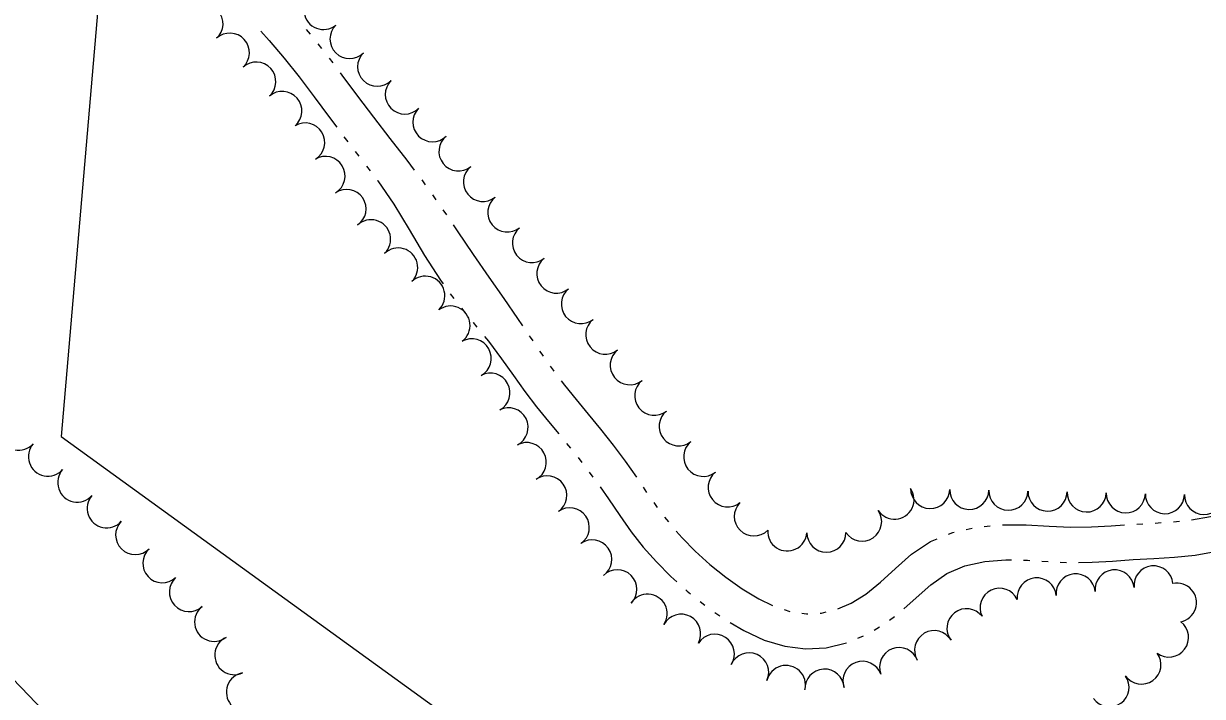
# Model space of a CAD drawing. Extents: x -25029 to 2274964, y -81170 to 687028.
# Drawn here: x -12802 to -12200, y -66536 to -66192 of the extents above; entities that cross this region are included whole.
import ezdxf

# ---------------------------------------------------------------- set-up
doc = ezdxf.new("R2010")
doc.units = 0
for name, color, linetype in [('81911BEA - RW_X_Fee_RW', 7, 'Continuous'), ('PV_X_EOP', 7, 'Continuous'), ('TREES', 7, 'Continuous'), ('WATER', 7, 'Continuous')]:
    doc.layers.add(name, color=color, linetype=linetype)

msp = doc.modelspace()

# ---------------------------------------------------------------- linework, layer by layer
at = {"layer": '81911BEA - RW_X_Fee_RW'}
for p, q in [((-12751.23, -66035.52), (-12782.95, -66403.03)), ((-12782.95, -66403.03), (-12514.72, -66596.93))]:
    msp.add_line(p, q, dxfattribs=at)
at = {"layer": 'PV_X_EOP'}
msp.add_lwpolyline([(-11848.56, -67199.73), (-11905.51, -67171.67), (-11975.53, -67134.91), (-12048.91, -67094.66), (-12120.62, -67052.7), (-12193.21, -67009.22), (-12251.42, -66972.78), (-12294.71, -66944.24), (-12355.27, -66903), (-12407.31, -66866.02), (-12463.96, -66824.1), (-12524.73, -66777.62), (-12552.31, -66756.51), (-12589.48, -66726.72), (-12619.04, -66702.86), (-12639.87, -66685.89), (-12659.99, -66669.08), (-12678.86, -66652.66), (-12697.59, -66636.52), (-12715.8, -66619.7), (-12735.1, -66601.21), (-12762.72, -66573.73), (-12799.38, -66535.33), (-12849.67, -66483.26)], dxfattribs=at)
at = {"layer": 'TREES'}
for centre, start, end in [((-12648.8, -66185.1), 128.78762, 308.78762), ((-12710.15, -66192.23), 312.4701, 132.4701), ((-12635.48, -66199.97), 134.93393, 314.93393), ((-12696.65, -66206.98), 312.4701, 132.4701), ((-12683.14, -66221.74), 312.4701, 132.4701), ((-12621.35, -66214.13), 134.93393, 314.93393), ((-12607.23, -66228.29), 134.93393, 314.93393), ((-12669.86, -66236.69), 310.75814, 130.75814), ((-12593.11, -66242.45), 134.85991, 314.85991), ((-12658.15, -66252.81), 301.22424, 121.22424), ((-12579.8, -66257.35), 128.71145, 308.71145), ((-12647.78, -66269.92), 301.22424, 121.22424), ((-12567.29, -66272.95), 128.71145, 308.71145), ((-12637.01, -66286.76), 303.96961, 123.96961), ((-12554.79, -66288.56), 128.71145, 308.71145), ((-12624.49, -66302.26), 313.87361, 133.87361), ((-12542.28, -66304.16), 128.71145, 308.71145), ((-12610.63, -66316.68), 313.87361, 133.87361), ((-12529.77, -66319.77), 128.71145, 308.71145), ((-12596.77, -66331.1), 313.87361, 133.87361), ((-12517.26, -66335.38), 128.71145, 308.71145), ((-12583.88, -66346.34), 306.58045, 126.58045), ((-12504.75, -66350.98), 128.71145, 308.71145), ((-12573.07, -66363.11), 299.02091, 119.02091), ((-12492.25, -66366.59), 128.71145, 308.71145), ((-12563.47, -66380.65), 298.37598, 118.37598), ((-12479.74, -66382.19), 128.71145, 308.71145), ((-12554.2, -66398.37), 296.86319, 116.86319), ((-12467.23, -66397.8), 128.71145, 308.71145), ((-12804.67, -66400.07), 138.61828, 318.61828), ((-12789.66, -66413.29), 138.61828, 318.61828), ((-12544.92, -66416.09), 298.41868, 118.41868), ((-12454.72, -66413.41), 128.71145, 308.71145), ((-12774.66, -66426.51), 138.61828, 318.61828), ((-12442.19, -66429), 128.85238, 308.85238), ((-12534.42, -66433.07), 305.05133, 125.05133), ((-12759.65, -66439.73), 138.61828, 318.61828), ((-12356.96, -66435.24), 214.29263, 34.29263), ((-12338.7, -66429.82), 178.74368, 358.74368), ((-12318.7, -66430.26), 178.74368, 358.74368), ((-12298.71, -66430.7), 178.74368, 358.74368), ((-12278.71, -66431.14), 178.74368, 358.74368), ((-12258.72, -66431.58), 178.74368, 358.74368), ((-12238.72, -66432.02), 178.74368, 358.74368), ((-12218.73, -66432.45), 178.74368, 358.74368), ((-12198.73, -66432.89), 178.74368, 358.74368), ((-12522.93, -66449.44), 305.05133, 125.05133), ((-12428.83, -66443.83), 135.16872, 315.16872), ((-12373.5, -66446.48), 214.11173, 34.11173), ((-12745.03, -66453.36), 135.41836, 315.41836), ((-12411.76, -66451.52), 176.36124, 356.36124), ((-12391.78, -66452.12), 180.18696, 0.18696), ((-12511.44, -66465.82), 305.05133, 125.05133), ((-12731.13, -66467.74), 132.6409, 312.6409), ((-12498.61, -66481.05), 315.1709, 135.1709), ((-12244.44, -66481.14), 5.83846, 185.83846), ((-12224.55, -66479.11), 5.83846, 185.83846), ((-12717.58, -66482.45), 132.6409, 312.6409), ((-12284.23, -66485.21), 5.83846, 185.83846), ((-12264.34, -66483.18), 5.83846, 185.83846), ((-12303.2, -66490.55), 25.62569, 205.62569), ((-12212.62, -66487.89), 281.43546, 101.43546), ((-12483.14, -66493.56), 326.90959, 146.90959), ((-12704.7, -66497.72), 127.66525, 307.66525), ((-12465.98, -66503.81), 331.38362, 151.38362), ((-12320.14, -66500.98), 37.59461, 217.59461), ((-12216.64, -66505.69), 233.06017, 53.06017), ((-12694.37, -66514.71), 114.90834, 294.90834), ((-12448.8, -66514.02), 327.16509, 147.16509), ((-12336.67, -66512.17), 30.61258, 210.61258), ((-12354.61, -66520.84), 20.96703, 200.96703), ((-12431.26, -66523.52), 335.96477, 155.96477), ((-12373.34, -66527.86), 20.11185, 200.11185), ((-12230.77, -66519.52), 215.74992, 35.74992), ((-12688.43, -66533.62), 99.99247, 279.99247), ((-12412.42, -66529.97), 346.26012, 166.26012), ((-12392.72, -66531.82), 2.99102, 182.99102), ((-12247.06, -66531.12), 215.11565, 35.11565)]:
    msp.add_arc(centre, 10, start, end, dxfattribs=at)
at = {"layer": 'WATER'}
for p, q in [((-12657.67, -66195.12), (-12655.65, -66197.5)), ((-12651.71, -66202.36), (-12649.76, -66204.8)), ((-12645.89, -66209.71), (-12644.01, -66212.2)), ((-12632.59, -66257.39), (-12630.68, -66259.86)), ((-12626.89, -66264.83), (-12625, -66267.32)), ((-12593.14, -66279.51), (-12591.33, -66282.06)), ((-12587.75, -66287.18), (-12586, -66289.77)), ((-12584, -66330.05), (-12582.15, -66332.56)), ((-12578.29, -66337.48), (-12576.32, -66339.91)), ((-12524.6, -66406.53), (-12522.61, -66408.94)), ((-12518.7, -66413.81), (-12516.76, -66416.26)), ((-12512.95, -66421.21), (-12511.07, -66423.72)), ((-12485.37, -66428.98), (-12483.62, -66431.57)), ((-12480.03, -66436.69), (-12478.23, -66439.24)), ((-12474.46, -66444.22), (-12472.54, -66446.69)), ((-12223.72, -66447.22), (-12220.6, -66447.03)), ((-12214.37, -66446.57), (-12211.26, -66446.23)), ((-12320.31, -66450.55), (-12317.26, -66449.87)), ((-12311.09, -66448.96), (-12307.98, -66448.67)), ((-12233.08, -66447.73), (-12229.96, -66447.57)), ((-12281.58, -66466.69), (-12278.46, -66466.89)), ((-12272.22, -66467.19), (-12269.1, -66467.33)), ((-12456.3, -66487.3), (-12453.86, -66489.25)), ((-12448.75, -66492.85), (-12446.19, -66494.64)), ((-12413.42, -66491.38), (-12410.45, -66492.35)), ((-12359.48, -66496.84), (-12356.98, -66494.96)), ((-12367.35, -66501.9), (-12364.66, -66500.33)), ((-12375.72, -66506.09), (-12372.83, -66504.89))]:
    msp.add_line(p, q, dxfattribs=at)
for points in [[(-12680.77, -66195.93), (-12676.52, -66200.72), (-12668.82, -66209.8), (-12661.21, -66219.31), (-12653.56, -66229.45), (-12645.76, -66240.02), (-12642.06, -66244.96)], [(-12640.24, -66217.19), (-12639.34, -66218.38), (-12631.46, -66229.07), (-12623.32, -66239.93), (-12614.85, -66250.81), (-12606.16, -66261.89), (-12602.37, -66266.91)], [(-12638.32, -66249.97), (-12637.75, -66250.73), (-12636.42, -66252.45)], [(-12621.22, -66272.3), (-12621.1, -66272.46), (-12612.88, -66284.31), (-12604.95, -66297.22), (-12597.12, -66310.49), (-12589.07, -66323.18), (-12587.71, -66325.02)], [(-12598.61, -66271.89), (-12597.46, -66273.41), (-12596.75, -66274.41)], [(-12582.48, -66294.94), (-12580.49, -66297.87), (-12572.28, -66310.03), (-12564.29, -66321.62), (-12556.68, -66332.54), (-12549.62, -66342.75), (-12547.11, -66346.46)], [(-12572.37, -66344.75), (-12572.3, -66344.84), (-12570.39, -66347.17)], [(-12566.43, -66352), (-12564.53, -66354.31), (-12557.75, -66363.31), (-12551.67, -66371.89), (-12545.85, -66380.05), (-12539.93, -66387.8), (-12533.86, -66395.32), (-12528.57, -66401.7)], [(-12543.61, -66351.64), (-12543.21, -66352.22), (-12541.85, -66354.22)], [(-12538.34, -66359.39), (-12537.25, -66360.99), (-12536.56, -66361.96)], [(-12532.96, -66367.07), (-12531.49, -66369.15), (-12531.14, -66369.61)], [(-12527.35, -66374.58), (-12525.67, -66376.78), (-12519.72, -66384.16), (-12513.57, -66391.6), (-12507.21, -66399.33), (-12500.81, -66407.38), (-12494.57, -66415.69), (-12488.89, -66423.81)], [(-12507.41, -66428.77), (-12503.16, -66434.87), (-12497.38, -66443.36), (-12491.5, -66451.65), (-12485.33, -66459.53), (-12478.65, -66467.12), (-12471.22, -66474.6), (-12468.26, -66477.25)], [(-12205.06, -66445.52), (-12195.42, -66443.8), (-12185.07, -66441.67), (-12174.4, -66439.82), (-12163.33, -66438.67), (-12152.06, -66438.05), (-12143.17, -66437.72)], [(-12468.49, -66451.45), (-12465.5, -66454.86), (-12458.79, -66461.61), (-12451.27, -66468.35), (-12443.15, -66474.86), (-12434.74, -66480.82), (-12426.31, -66485.92), (-12419.29, -66489.28)], [(-12329.35, -66452.94), (-12327.21, -66452.08), (-12326.41, -66451.9)], [(-12301.76, -66448.1), (-12289.62, -66448.14), (-12277.93, -66448.79), (-12266.85, -66449.32), (-12256.33, -66449.18), (-12246.16, -66448.58), (-12239.32, -66448.11)], [(-12385.86, -66491.01), (-12379.06, -66488.09), (-12371.54, -66483.48), (-12364.04, -66477.51), (-12356.45, -66470.4), (-12348.2, -66463.07), (-12338.59, -66456.67), (-12335.15, -66455.28)], [(-12203.3, -66463.58), (-12192.97, -66461.75), (-12183.02, -66459.63), (-12173.63, -66457.81), (-12165.01, -66456.79), (-12157.4, -66456.83), (-12151.07, -66458.11), (-12146.21, -66460.62), (-12143.15, -66463.28)], [(-12262.85, -66467.38), (-12255.99, -66467.26), (-12245.47, -66466.62), (-12234.98, -66465.89), (-12224.41, -66465.34), (-12213.81, -66464.7), (-12203.3, -66463.58)], [(-12352.1, -66491.07), (-12345.88, -66485.47), (-12338.32, -66478.72), (-12330.21, -66473.05), (-12321, -66469.13), (-12310.83, -66466.87), (-12300.04, -66466.02), (-12297.19, -66466.08)], [(-12290.94, -66466.2), (-12288.93, -66466.24), (-12287.82, -66466.31)], [(-12463.6, -66481.42), (-12462.86, -66482.08), (-12461.19, -66483.41)], [(-12404.28, -66493.31), (-12401.94, -66493.63), (-12401.18, -66493.59)], [(-12394.94, -66493.25), (-12394.22, -66493.21), (-12391.88, -66492.64)], [(-12440.92, -66498), (-12433.93, -66502.16), (-12423.58, -66506.98), (-12413.04, -66510.2), (-12402.41, -66511.51), (-12391.84, -66510.9), (-12381.51, -66508.48), (-12381.5, -66508.47)]]:
    msp.add_lwpolyline(points, dxfattribs=at)

doc.saveas('drawing.dxf')
